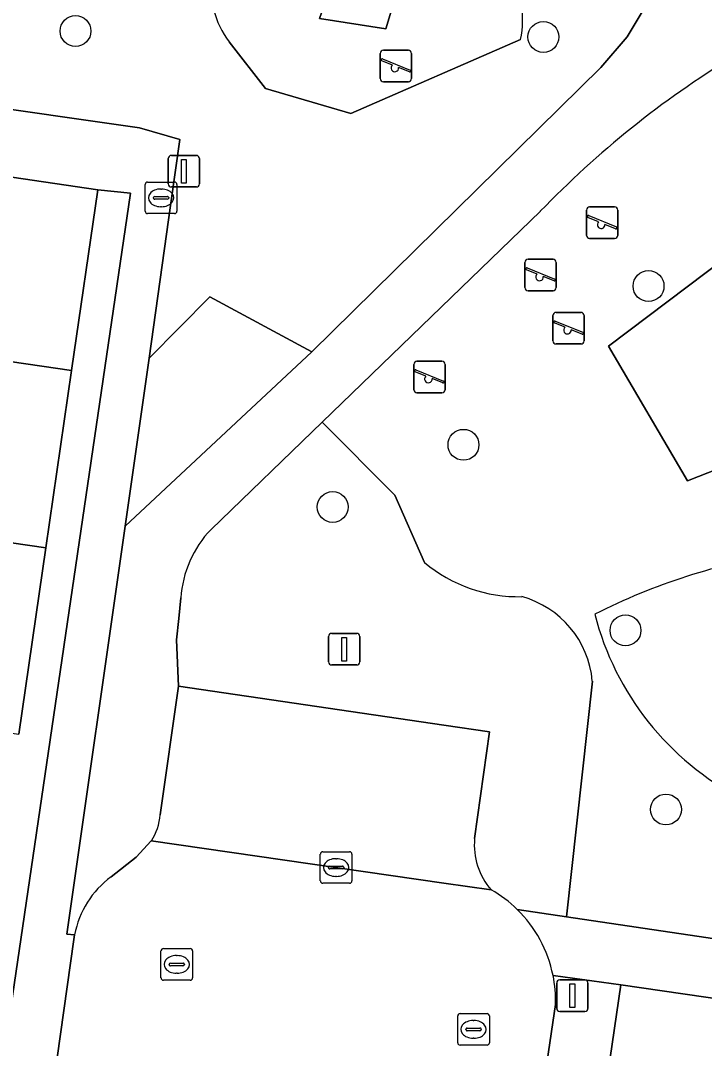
# Model space of a CAD drawing. Extents: x 163683 to 164494, y 382709 to 383872.
# Drawn here: x 163986.59 to 164008.25, y 383089.74 to 383122.29 of the extents above; entities that cross this region are included whole.
import ezdxf

# ---------------------------------------------------------------- set-up
doc = ezdxf.new("R2010")
doc.units = 0
for name, color, linetype in [('IMGEO_Boom', 7, 'Continuous'), ('IMGEO_Brandkraan', 7, 'Continuous'), ('IMGEO_Erf', 7, 'Continuous'), ('IMGEO_Groenvoorziening', 7, 'Continuous'), ('IMGEO_Kolk', 7, 'Continuous'), ('IMGEO_Lichtmast', 7, 'Continuous'), ('IMGEO_Pand', 7, 'Continuous'), ('IMGEO_Parkeervlak_open', 7, 'Continuous'), ('IMGEO_Rijbaan_lokaal_open', 7, 'Continuous'), ('IMGEO_Rioolput', 7, 'Continuous'), ('IMGEO_Speelvoorziening', 7, 'Continuous'), ('IMGEO_Voetpad_halfverhard', 7, 'Continuous'), ('IMGEO_Voetpad_open', 7, 'Continuous')]:
    doc.layers.add(name, color=color, linetype=linetype)

msp = doc.modelspace()

# ---------------------------------------------------------------- linework, layer by layer
at = {"layer": 'IMGEO_Boom'}
for centre in [(163988.332, 383121.956), (164003.151, 383121.769), (164006.48, 383113.879), (164000.618, 383108.853), (163996.477, 383106.883), (164005.749, 383102.976), (164007.031, 383097.304)]:
    msp.add_circle(centre, 0.489, dxfattribs=at)
at = {"layer": 'IMGEO_Brandkraan'}
for p, q in [((163990.541, 383116.247), (163990.541, 383117.099)), ((163990.616, 383117.173), (163991.468, 383117.173)), ((163991.029, 383116.953), (163991.054, 383116.953)), ((163991.542, 383117.099), (163991.542, 383116.247)), ((163990.8, 383116.667), (163990.8, 383116.679)), ((163991.238, 383116.63), (163990.84, 383116.63)), ((163990.843, 383116.716), (163991.241, 383116.716)), ((163991.284, 383116.679), (163991.284, 383116.667)), ((163991.052, 383116.393), (163991.027, 383116.393)), ((163991.468, 383116.173), (163990.616, 383116.173))]:
    msp.add_line(p, q, dxfattribs=at)
for points in [[(163990.541, 383116.247), (163990.541, 383117.099)], [(163990.616, 383117.173), (163991.468, 383117.173)], [(163991.542, 383117.099), (163991.542, 383116.247)], [(163991.468, 383116.173), (163990.616, 383116.173)]]:
    msp.add_lwpolyline(points, dxfattribs=at)
for centre, radius, start, end in [((163990.618, 383117.097), 0.0765, 91.552, 178.448), ((163990.618, 383117.097), 0.0765, 91.552, 178.448), ((163991.466, 383117.097), 0.0765, 1.552, 88.448), ((163991.466, 383117.097), 0.0765, 1.552, 88.448), ((163990.84, 383116.676), 0.0403, 85.8775, 175.7526), ((163990.837, 383116.666), 0.0366, 178.938, 274.7102), ((163991.241, 383116.673), 0.043, 264.8664, 352.4533), ((163991.245, 383116.678), 0.0386, 1.7309, 96.639), ((163990.618, 383116.249), 0.0765, 181.552, 268.448), ((163990.618, 383116.249), 0.0765, 181.552, 268.448), ((163991.466, 383116.249), 0.0765, 271.552, 358.448), ((163991.466, 383116.249), 0.0765, 271.552, 358.448)]:
    msp.add_arc(centre, radius, start, end, dxfattribs=at)
for centre, major_axis, ratio, start_param, end_param in [((163991.028, 383116.673), (-0.387, 0.002), 0.722429, 4.712389, 7.853982), ((163991.053, 383116.673), (-0.39, 0.002), 0.717154, 1.570796, 4.712389)]:
    msp.add_ellipse(centre, major_axis=major_axis, ratio=ratio, start_param=start_param, end_param=end_param, dxfattribs=at)
at = {"layer": 'IMGEO_Erf'}
msp.add_lwpolyline([(163985.838, 383088.085), (163990.07, 383116.819), (163989.035, 383116.926), (163988.206, 383111.21), (163987.392, 383105.591), (163986.536, 383099.689)], dxfattribs=at)
at = {"layer": 'IMGEO_Groenvoorziening'}
for points in [[(163986.387, 383130.454), (163984.546, 383119.848), (163984.672, 383119.707), (163990.354, 383118.89), (163991.634, 383118.52), (163991.352, 383116.509), (163990.663, 383111.596), (163992.589, 383113.542), (163995.816, 383111.794), (164004.971, 383120.801), (164005.808, 383121.776), (164006.473, 383122.885)], [(163993.194, 383121.617), (163994.354, 383120.137), (163997.048, 383119.345), (164002.426, 383121.684)], [(164002.426, 383121.684), (163997.048, 383119.345), (163994.354, 383120.137), (163993.194, 383121.617)], [(164003.053, 383116.248), (163996.141, 383109.571), (163998.446, 383107.262), (163999.387, 383105.123)], [(164010.796, 383116.186), (164005.213, 383111.98), (164007.715, 383107.708), (164010.338, 383108.748)], [(164010.338, 383108.748), (164007.715, 383107.708), (164005.213, 383111.98), (164010.796, 383116.186)], [(163999.387, 383105.123), (163998.446, 383107.262), (163996.141, 383109.571), (163992.623, 383106.173)], [(163991.667, 383104.002), (163991.602, 383103.353), (163991.535, 383102.675), (163991.594, 383101.209), (164000, 383099.974), (164001.441, 383099.762), (164000.972, 383096.383)], [(164002.32, 383094.139), (164003.88, 383093.907), (164003.885, 383093.906), (164004.7, 383101.37)], [(164004.7, 383101.37), (164003.885, 383093.906), (164010.497, 383092.921), (164011.291, 383096.091)]]:
    msp.add_lwpolyline(points, dxfattribs=at)
for points in [[(163998.498, 383123.153), (163996.559, 383123.769), (163996.063, 383122.356), (163998.155, 383122.029)], [(163998.155, 383122.029), (163996.063, 383122.356), (163996.559, 383123.769), (163998.498, 383123.153)], [(163990.663, 383111.596), (163989.902, 383106.278), (163995.816, 383111.794), (163992.589, 383113.542)]]:
    msp.add_lwpolyline(points, close=True, dxfattribs=at)
for centre, radius, start, end in [((163995.362, 383123.273), 2.728, 123.4303, 217.3759), ((163995.362, 383123.273), 2.728, 123.4303, 217.3759), ((163999.399, 383122.319), 3.093, 348.1472, 30.9693), ((163999.399, 383122.319), 3.093, 348.1472, 30.9693), ((164025.232, 383094.835), 30.829, 121.4769, 136.008), ((163995.104, 383103.784), 3.444, 136.0886, 176.3788), ((164013.812, 383085.675), 19.971, 98.8365, 116.8945), ((164013.812, 383085.675), 19.971, 98.8365, 116.8945), ((164002.372, 383108.703), 4.661, 230.1818, 271.2182), ((164002.372, 383108.703), 4.661, 230.1818, 271.2182), ((164001.656, 383101.098), 3.056, 5.1153, 74.5338), ((164001.656, 383101.098), 3.056, 5.1153, 74.5338), ((164013.614, 383105.752), 9.122, 194.3827, 242.4918), ((164013.614, 383105.752), 9.122, 194.3827, 242.4918), ((164003.104, 383096.176), 2.142, 174.4445, 221.4283), ((163999.521, 383091.277), 4.003, 45.6345, 60.403)]:
    msp.add_arc(centre, radius, start, end, dxfattribs=at)
at = {"layer": 'IMGEO_Kolk'}
for p, q in [((163996.085, 383095.04), (163996.085, 383095.892)), ((163996.16, 383095.966), (163997.012, 383095.966)), ((163997.086, 383095.892), (163997.086, 383095.04)), ((163996.344, 383095.46), (163996.344, 383095.472)), ((163996.387, 383095.509), (163996.785, 383095.509)), ((163996.573, 383095.746), (163996.598, 383095.746)), ((163996.828, 383095.472), (163996.828, 383095.46)), ((163996.782, 383095.423), (163996.384, 383095.423)), ((163996.596, 383095.186), (163996.571, 383095.186)), ((163997.012, 383094.966), (163996.16, 383094.966))]:
    msp.add_line(p, q, dxfattribs=at)
for points in [[(163996.085, 383095.04), (163996.085, 383095.892)], [(163996.16, 383095.966), (163997.012, 383095.966)], [(163997.086, 383095.892), (163997.086, 383095.04)], [(163997.012, 383094.966), (163996.16, 383094.966)]]:
    msp.add_lwpolyline(points, dxfattribs=at)
for centre, radius, start, end in [((163996.162, 383095.89), 0.0765, 91.552, 178.448), ((163996.162, 383095.89), 0.0765, 91.552, 178.448), ((163997.01, 383095.89), 0.0765, 1.552, 88.448), ((163997.01, 383095.89), 0.0765, 1.552, 88.448), ((163996.384, 383095.469), 0.0403, 85.8775, 175.7526), ((163996.381, 383095.459), 0.0366, 178.938, 274.7102), ((163996.785, 383095.466), 0.043, 264.8664, 352.4533), ((163996.789, 383095.471), 0.0386, 1.7309, 96.639), ((163996.162, 383095.042), 0.0765, 181.552, 268.448), ((163996.162, 383095.042), 0.0765, 181.552, 268.448), ((163997.01, 383095.042), 0.0765, 271.552, 358.448), ((163997.01, 383095.042), 0.0765, 271.552, 358.448)]:
    msp.add_arc(centre, radius, start, end, dxfattribs=at)
for centre, major_axis, ratio, start_param, end_param in [((163996.572, 383095.466), (-0.387, 0.002), 0.722429, 4.712389, 7.853982), ((163996.597, 383095.466), (-0.39, 0.002), 0.717154, 1.570796, 4.712389)]:
    msp.add_ellipse(centre, major_axis=major_axis, ratio=ratio, start_param=start_param, end_param=end_param, dxfattribs=at)
at = {"layer": 'IMGEO_Lichtmast'}
for p, q in [((163991.271, 383117.117), (163991.271, 383117.917)), ((163991.271, 383117.917), (163991.271, 383117.117)), ((163991.371, 383118.017), (163992.161, 383118.017)), ((163992.161, 383118.017), (163991.371, 383118.017)), ((163992.261, 383117.917), (163992.261, 383117.117)), ((163992.261, 383117.117), (163992.261, 383117.917)), ((163992.161, 383117.017), (163991.371, 383117.017)), ((163991.371, 383117.017), (163992.161, 383117.017)), ((163996.348, 383101.98), (163996.348, 383102.78)), ((163996.348, 383102.78), (163996.348, 383101.98)), ((163996.448, 383102.88), (163997.238, 383102.88)), ((163997.238, 383102.88), (163996.448, 383102.88)), ((163997.338, 383102.78), (163997.338, 383101.98)), ((163997.338, 383101.98), (163997.338, 383102.78)), ((163997.238, 383101.88), (163996.448, 383101.88)), ((163996.448, 383101.88), (163997.238, 383101.88)), ((164003.671, 383091.906), (164004.461, 383091.906)), ((164004.461, 383091.906), (164003.671, 383091.906)), ((164003.571, 383091.006), (164003.571, 383091.806)), ((164003.571, 383091.806), (164003.571, 383091.006)), ((164004.561, 383091.806), (164004.561, 383091.006)), ((164004.561, 383091.006), (164004.561, 383091.806)), ((164004.461, 383090.906), (164003.671, 383090.906)), ((164003.671, 383090.906), (164004.461, 383090.906))]:
    msp.add_line(p, q, dxfattribs=at)
for points in [[(163991.691, 383117.892), (163991.841, 383117.892), (163991.841, 383117.142), (163991.691, 383117.142), (163991.691, 383117.892)], [(163996.768, 383102.755), (163996.918, 383102.755), (163996.918, 383102.005), (163996.768, 383102.005), (163996.768, 383102.755)], [(164003.991, 383091.781), (164004.141, 383091.781), (164004.141, 383091.031), (164003.991, 383091.031), (164003.991, 383091.781)]]:
    msp.add_lwpolyline(points, dxfattribs=at)
for centre, start, end in [((163991.371, 383117.917), 90, 180), ((163991.371, 383117.917), 90, 180), ((163992.161, 383117.917), 0, 90), ((163992.161, 383117.917), 360, 90), ((163991.371, 383117.117), 180, 270), ((163991.371, 383117.117), 180, 270), ((163992.161, 383117.117), 270, 0), ((163992.161, 383117.117), 270, 0), ((163996.448, 383102.78), 90, 180), ((163996.448, 383102.78), 90, 180), ((163997.238, 383102.78), 0, 90), ((163997.238, 383102.78), 360, 90), ((163996.448, 383101.98), 180, 270), ((163996.448, 383101.98), 180, 270), ((163997.238, 383101.98), 270, 0), ((163997.238, 383101.98), 270, 0), ((164003.671, 383091.806), 90, 180), ((164003.671, 383091.806), 90, 180), ((164004.461, 383091.806), 0, 90), ((164004.461, 383091.806), 360, 90), ((164003.671, 383091.006), 180, 270), ((164003.671, 383091.006), 180, 270), ((164004.461, 383091.006), 270, 0), ((164004.461, 383091.006), 270, 0)]:
    msp.add_arc(centre, 0.1, start, end, dxfattribs=at)
at = {"layer": 'IMGEO_Pand'}
for points in [[(163988.206, 383111.21), (163989.035, 383116.926), (163983.586, 383117.726), (163980.43, 383118.189), (163979.701, 383113.243), (163979.585, 383112.459)], [(163978.757, 383106.842), (163987.392, 383105.591), (163988.206, 383111.21), (163979.585, 383112.459)], [(163987.392, 383105.591), (163978.757, 383106.842), (163977.99, 383101.639), (163977.887, 383100.942), (163984.093, 383100.043), (163986.536, 383099.689)], [(164004.564, 383084.669), (164017.834, 383082.676), (164018.347, 383086.148), (164012.41, 383087.025), (164012.951, 383090.682), (164005.606, 383091.746)]]:
    msp.add_lwpolyline(points, close=True, dxfattribs=at)
at = {"layer": 'IMGEO_Parkeervlak_open'}
for points in [[(164000.972, 383096.383), (164001.441, 383099.762), (164000, 383099.974), (163991.594, 383101.209), (163991.016, 383097.139)], [(163990.733, 383096.306), (164000, 383094.974), (164001.498, 383094.758)]]:
    msp.add_lwpolyline(points, dxfattribs=at)
for centre, radius, start, end in [((163989.144, 383097.311), 1.88, 327.7064, 354.7647), ((164003.104, 383096.176), 2.142, 174.4445, 221.4283)]:
    msp.add_arc(centre, radius, start, end, dxfattribs=at)
at = {"layer": 'IMGEO_Rijbaan_lokaal_open'}
for points in [[(164001.498, 383094.758), (164000, 383094.974), (163990.733, 383096.306), (163990.254, 383095.792), (163989.46, 383095.17)], [(163988.304, 383093.335), (163988.28, 383093.184), (163987.541, 383087.945), (163987.247, 383085.842)], [(163998.879, 383084.473), (163998.849, 383084.264), (163995.938, 383063.753), (163999.41, 383063.224), (164000, 383067.22), (164003.533, 383091.132)]]:
    msp.add_lwpolyline(points, dxfattribs=at)
for centre, radius, start, end in [((163991.188, 383092.8), 2.933, 126.0928, 169.4876), ((163999.521, 383091.277), 4.003, 45.6345, 60.403), ((163999.501, 383091.255), 4.033, 11.3743, 45.6582), ((163999.453, 383091.248), 4.082, 358.3769, 11.3363)]:
    msp.add_arc(centre, radius, start, end, dxfattribs=at)
at = {"layer": 'IMGEO_Rioolput'}
for p, q in [((163991.114, 383092.897), (163991.966, 383092.897)), ((163991.039, 383091.971), (163991.039, 383092.823)), ((163991.527, 383092.677), (163991.552, 383092.677)), ((163992.04, 383092.823), (163992.04, 383091.971)), ((163991.298, 383092.391), (163991.298, 383092.403)), ((163991.736, 383092.354), (163991.338, 383092.354)), ((163991.341, 383092.44), (163991.739, 383092.44)), ((163991.782, 383092.403), (163991.782, 383092.391)), ((163991.966, 383091.897), (163991.114, 383091.897)), ((163991.55, 383092.117), (163991.525, 383092.117)), ((164000.437, 383089.914), (164000.437, 383090.766)), ((164000.512, 383090.84), (164001.364, 383090.84)), ((164000.925, 383090.62), (164000.95, 383090.62)), ((164001.438, 383090.766), (164001.438, 383089.914)), ((164000.696, 383090.334), (164000.696, 383090.346)), ((164001.134, 383090.297), (164000.736, 383090.297)), ((164000.739, 383090.383), (164001.137, 383090.383)), ((164001.18, 383090.346), (164001.18, 383090.334)), ((164000.948, 383090.06), (164000.923, 383090.06)), ((164001.364, 383089.84), (164000.512, 383089.84))]:
    msp.add_line(p, q, dxfattribs=at)
for points in [[(163991.114, 383092.897), (163991.966, 383092.897)], [(163991.039, 383091.971), (163991.039, 383092.823)], [(163992.04, 383092.823), (163992.04, 383091.971)], [(163991.966, 383091.897), (163991.114, 383091.897)], [(164000.437, 383089.914), (164000.437, 383090.766)], [(164000.512, 383090.84), (164001.364, 383090.84)], [(164001.438, 383090.766), (164001.438, 383089.914)], [(164001.364, 383089.84), (164000.512, 383089.84)]]:
    msp.add_lwpolyline(points, dxfattribs=at)
for centre, radius, start, end in [((163991.116, 383092.821), 0.0765, 91.552, 178.448), ((163991.116, 383092.821), 0.0765, 91.552, 178.448), ((163991.964, 383092.821), 0.0765, 1.552, 88.448), ((163991.964, 383092.821), 0.0765, 1.552, 88.448), ((163991.338, 383092.4), 0.0403, 85.8775, 175.7526), ((163991.335, 383092.39), 0.0366, 178.938, 274.7102), ((163991.739, 383092.397), 0.043, 264.8664, 352.4533), ((163991.743, 383092.402), 0.0386, 1.7309, 96.639), ((163991.116, 383091.973), 0.0765, 181.552, 268.448), ((163991.116, 383091.973), 0.0765, 181.552, 268.448), ((163991.964, 383091.973), 0.0765, 271.552, 358.448), ((163991.964, 383091.973), 0.0765, 271.552, 358.448), ((164000.514, 383090.764), 0.0765, 91.552, 178.448), ((164000.514, 383090.764), 0.0765, 91.552, 178.448), ((164001.362, 383090.764), 0.0765, 1.552, 88.448), ((164001.362, 383090.764), 0.0765, 1.552, 88.448), ((164000.736, 383090.343), 0.0403, 85.8775, 175.7526), ((164000.733, 383090.333), 0.0366, 178.938, 274.7102), ((164001.137, 383090.34), 0.043, 264.8664, 352.4533), ((164001.141, 383090.345), 0.0386, 1.7309, 96.639), ((164000.514, 383089.916), 0.0765, 181.552, 268.448), ((164000.514, 383089.916), 0.0765, 181.552, 268.448), ((164001.362, 383089.916), 0.0765, 271.552, 358.448), ((164001.362, 383089.916), 0.0765, 271.552, 358.448)]:
    msp.add_arc(centre, radius, start, end, dxfattribs=at)
for centre, major_axis, ratio, start_param, end_param in [((163991.526, 383092.397), (-0.387, 0.002), 0.722429, 4.712389, 7.853982), ((163991.551, 383092.397), (-0.39, 0.002), 0.717154, 1.570796, 4.712389), ((164000.924, 383090.34), (-0.387, 0.002), 0.722429, 4.712389, 7.853982), ((164000.949, 383090.34), (-0.39, 0.002), 0.717154, 1.570796, 4.712389)]:
    msp.add_ellipse(centre, major_axis=major_axis, ratio=ratio, start_param=start_param, end_param=end_param, dxfattribs=at)
at = {"layer": 'IMGEO_Speelvoorziening'}
for p, q in [((163997.984, 383120.449), (163997.984, 383121.249)), ((163997.984, 383121.249), (163997.984, 383120.449)), ((163998.084, 383121.349), (163998.874, 383121.349)), ((163998.874, 383121.349), (163998.084, 383121.349)), ((163998.974, 383121.249), (163998.974, 383120.449)), ((163998.974, 383120.449), (163998.974, 383121.249)), ((163998.367, 383120.877), (163998.028, 383121.014)), ((163998.053, 383121.074), (163998.929, 383120.721)), ((163998.905, 383120.661), (163998.565, 383120.798)), ((163998.874, 383120.349), (163998.084, 383120.349)), ((163998.084, 383120.349), (163998.874, 383120.349)), ((164004.615, 383116.384), (164005.405, 383116.384)), ((164005.405, 383116.384), (164004.615, 383116.384)), ((164004.515, 383115.484), (164004.515, 383116.284)), ((164004.515, 383116.284), (164004.515, 383115.484)), ((164004.898, 383115.912), (164004.559, 383116.049)), ((164004.584, 383116.109), (164005.46, 383115.756)), ((164005.505, 383116.284), (164005.505, 383115.484)), ((164005.505, 383115.484), (164005.505, 383116.284)), ((164005.436, 383115.696), (164005.096, 383115.833)), ((164005.405, 383115.384), (164004.615, 383115.384)), ((164004.615, 383115.384), (164005.405, 383115.384)), ((164002.666, 383114.729), (164003.456, 383114.729)), ((164003.456, 383114.729), (164002.666, 383114.729)), ((164002.566, 383113.829), (164002.566, 383114.629)), ((164002.566, 383114.629), (164002.566, 383113.829)), ((164002.949, 383114.257), (164002.61, 383114.394)), ((164002.635, 383114.454), (164003.511, 383114.101)), ((164003.556, 383114.629), (164003.556, 383113.829)), ((164003.556, 383113.829), (164003.556, 383114.629)), ((164003.487, 383114.041), (164003.147, 383114.178)), ((164003.456, 383113.729), (164002.666, 383113.729)), ((164002.666, 383113.729), (164003.456, 383113.729)), ((164003.552, 383113.045), (164004.342, 383113.045)), ((164004.342, 383113.045), (164003.552, 383113.045)), ((164003.452, 383112.145), (164003.452, 383112.945)), ((164003.452, 383112.945), (164003.452, 383112.145)), ((164003.835, 383112.573), (164003.496, 383112.71)), ((164003.521, 383112.77), (164004.397, 383112.417)), ((164004.442, 383112.945), (164004.442, 383112.145)), ((164004.442, 383112.145), (164004.442, 383112.945)), ((164004.373, 383112.357), (164004.033, 383112.494)), ((164004.342, 383112.045), (164003.552, 383112.045)), ((164003.552, 383112.045), (164004.342, 383112.045)), ((163999.145, 383111.498), (163999.935, 383111.498)), ((163999.935, 383111.498), (163999.145, 383111.498)), ((163999.045, 383110.598), (163999.045, 383111.398)), ((163999.045, 383111.398), (163999.045, 383110.598)), ((163999.428, 383111.026), (163999.089, 383111.163)), ((163999.114, 383111.223), (163999.99, 383110.87)), ((164000.035, 383111.398), (164000.035, 383110.598)), ((164000.035, 383110.598), (164000.035, 383111.398)), ((163999.966, 383110.81), (163999.626, 383110.947)), ((163999.935, 383110.498), (163999.145, 383110.498)), ((163999.145, 383110.498), (163999.935, 383110.498))]:
    msp.add_line(p, q, dxfattribs=at)
for centre, radius, start, end in [((163998.084, 383121.249), 0.1, 90, 180), ((163998.084, 383121.249), 0.1, 90, 180), ((163998.874, 383121.249), 0.1, 0, 90), ((163998.874, 383121.249), 0.1, 360, 90), ((163998.041, 383121.044), 0.0327, 68.078, 248.078), ((163998.446, 383120.787), 0.12, 130.9928, 5.1632), ((163998.917, 383120.691), 0.0327, 248.078, 68.078), ((163998.084, 383120.449), 0.1, 180, 270), ((163998.084, 383120.449), 0.1, 180, 270), ((163998.874, 383120.449), 0.1, 270, 0), ((163998.874, 383120.449), 0.1, 270, 0), ((164004.615, 383116.284), 0.1, 90, 180), ((164004.615, 383116.284), 0.1, 90, 180), ((164005.405, 383116.284), 0.1, 0, 90), ((164005.405, 383116.284), 0.1, 360, 90), ((164004.572, 383116.079), 0.0327, 68.078, 248.078), ((164004.977, 383115.822), 0.12, 130.9928, 5.1632), ((164005.448, 383115.726), 0.0327, 248.078, 68.078), ((164004.615, 383115.484), 0.1, 180, 270), ((164004.615, 383115.484), 0.1, 180, 270), ((164005.405, 383115.484), 0.1, 270, 0), ((164005.405, 383115.484), 0.1, 270, 0), ((164002.666, 383114.629), 0.1, 90, 180), ((164002.666, 383114.629), 0.1, 90, 180), ((164003.456, 383114.629), 0.1, 0, 90), ((164003.456, 383114.629), 0.1, 360, 90), ((164002.623, 383114.424), 0.0327, 68.078, 248.078), ((164003.028, 383114.167), 0.12, 130.9928, 5.1632), ((164003.499, 383114.071), 0.0327, 248.078, 68.078), ((164002.666, 383113.829), 0.1, 180, 270), ((164002.666, 383113.829), 0.1, 180, 270), ((164003.456, 383113.829), 0.1, 270, 0), ((164003.456, 383113.829), 0.1, 270, 0), ((164003.552, 383112.945), 0.1, 90, 180), ((164003.552, 383112.945), 0.1, 90, 180), ((164004.342, 383112.945), 0.1, 0, 90), ((164004.342, 383112.945), 0.1, 360, 90), ((164003.509, 383112.74), 0.0327, 68.078, 248.078), ((164003.914, 383112.483), 0.12, 130.9928, 5.1632), ((164004.385, 383112.387), 0.0327, 248.078, 68.078), ((164003.552, 383112.145), 0.1, 180, 270), ((164003.552, 383112.145), 0.1, 180, 270), ((164004.342, 383112.145), 0.1, 270, 0), ((164004.342, 383112.145), 0.1, 270, 0), ((163999.145, 383111.398), 0.1, 90, 180), ((163999.145, 383111.398), 0.1, 90, 180), ((163999.935, 383111.398), 0.1, 0, 90), ((163999.935, 383111.398), 0.1, 360, 90), ((163999.102, 383111.193), 0.0327, 68.078, 248.078), ((163999.507, 383110.936), 0.12, 130.9928, 5.1632), ((163999.978, 383110.84), 0.0327, 248.078, 68.078), ((163999.145, 383110.598), 0.1, 180, 270), ((163999.145, 383110.598), 0.1, 180, 270), ((163999.935, 383110.598), 0.1, 270, 0), ((163999.935, 383110.598), 0.1, 270, 0)]:
    msp.add_arc(centre, radius, start, end, dxfattribs=at)
at = {"layer": 'IMGEO_Voetpad_halfverhard'}
for points in [[(164004.418, 383125.242), (164005.724, 383124.762), (164006.938, 383124.082), (164006.473, 383122.885), (164005.808, 383121.776), (164004.971, 383120.801), (163995.816, 383111.794), (163989.902, 383106.278), (163988.055, 383093.357), (163988.304, 383093.335)], [(163992.623, 383106.173), (163996.141, 383109.571), (164003.053, 383116.248)], [(163991.016, 383097.139), (163991.594, 383101.209), (163991.535, 383102.675), (163991.602, 383103.353), (163991.667, 383104.002)], [(163989.46, 383095.17), (163990.254, 383095.792), (163990.733, 383096.306)]]:
    msp.add_lwpolyline(points, dxfattribs=at)
for centre, radius, start, end in [((164025.232, 383094.835), 30.829, 121.4769, 136.008), ((163995.104, 383103.784), 3.444, 136.0886, 176.3788), ((163989.144, 383097.311), 1.88, 327.7064, 354.7647), ((163991.188, 383092.8), 2.933, 126.0928, 169.4876)]:
    msp.add_arc(centre, radius, start, end, dxfattribs=at)
at = {"layer": 'IMGEO_Voetpad_open'}
for points in [[(163978.464, 383123.365), (163980.235, 383121.415), (163981.417, 383120.114), (163983.586, 383117.726), (163989.035, 383116.926), (163990.07, 383116.819), (163985.838, 383088.085), (163983.586, 383086.072), (163987.247, 383085.842), (163987.541, 383087.945), (163988.28, 383093.184), (163988.304, 383093.335), (163988.055, 383093.357), (163989.902, 383106.278), (163990.663, 383111.596), (163991.352, 383116.509), (163991.634, 383118.52), (163990.354, 383118.89), (163984.672, 383119.707), (163984.546, 383119.848), (163980.732, 383124.09)], [(164029.301, 383090.12), (164010.497, 383092.921), (164003.885, 383093.906), (164003.88, 383093.907), (164002.32, 383094.139)], [(164003.455, 383092.05), (164005.606, 383091.746), (164012.951, 383090.682), (164022.964, 383089.182), (164024.449, 383088.96), (164034.621, 383087.436), (164041.955, 383086.344), (164043.843, 383085.984), (164044.132, 383087.893), (164031.356, 383089.811), (164029.301, 383090.12)], [(164004.564, 383084.669), (164005.606, 383091.746), (164003.455, 383092.05)], [(164003.533, 383091.132), (164000, 383067.22), (163999.41, 383063.224), (164001.464, 383063.621), (164002.512, 383070.735), (164003.538, 383077.702), (164004.564, 383084.669)]]:
    msp.add_lwpolyline(points, dxfattribs=at)
for centre, radius, start, end in [((163999.501, 383091.255), 4.033, 11.3743, 45.6582), ((163999.453, 383091.248), 4.082, 358.3769, 11.3363)]:
    msp.add_arc(centre, radius, start, end, dxfattribs=at)

doc.saveas('drawing.dxf')
